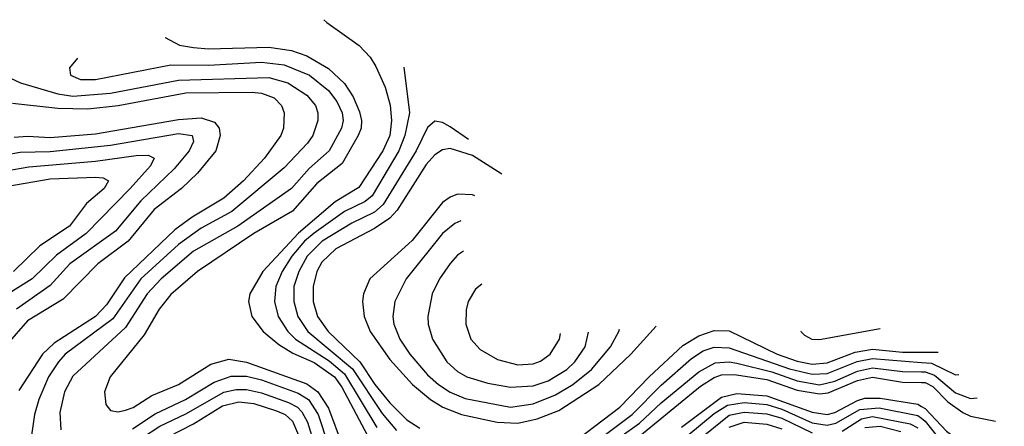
# Model space of a CAD drawing. Header units: inches. Extents: x 1173000 to 1307049, y 522583 to 678455.
# Tile 544 of 617: x 1207609 to 1210220, y 671019 to 672098. Entities that reach past the tile are written whole.
import ezdxf

# ---------------------------------------------------------------- set-up
doc = ezdxf.new("R2010")
doc.units = ezdxf.units.IN
doc.header["$MEASUREMENT"] = 0
doc.layers.add('B2607', color=7, linetype='Continuous')
doc.layers.add('B2617', color=7, linetype='Continuous')

msp = doc.modelspace()

# ---------------------------------------------------------------- linework, layer by layer
at = {"layer": 'B2607', "color": 5}
for points, elevation in [([(1208415.5, 672097.5), (1208423.2, 672090), (1208509.2, 672029.2), (1208537.9, 671997.9), (1208553.3, 671973.3), (1208578.2, 671918.2), (1208591, 671871), (1208595.2, 671830), (1208590.6, 671790), (1208571.6, 671750), (1208507.9, 671652.1), (1208445.5, 671614.5), (1208348.7, 671531.3), (1208253.7, 671430), (1208219.1, 671370), (1208215.9, 671350), (1208224.9, 671310), (1208254.7, 671270), (1208296.2, 671236.2), (1208333.1, 671213.1), (1208390, 671188.1), (1208443.4, 671150), (1208462.8, 671122.8), (1208539.6, 670979.6)], 2720), ([(1207994.5, 672050.2), (1207994.4, 672050), (1208032.9, 672030), (1208070, 672023.3), (1208110, 672020.5), (1208270, 672024.7), (1208330, 672015.6), (1208370, 672001.4), (1208427.9, 671967.9), (1208470, 671927.9), (1208492.9, 671892.9), (1208510, 671853.1), (1208515.3, 671830), (1208514, 671810), (1208506.9, 671790), (1208463.8, 671716.2), (1208396.9, 671663.1), (1208332, 671590), (1208230, 671530), (1208080.1, 671430), (1208010, 671369), (1207978.6, 671330), (1207938.8, 671261.2), (1207849.1, 671150), (1207833.9, 671110), (1207837.2, 671077.2), (1207850, 671060.9), (1207870, 671057.4), (1207890, 671061.6), (1207910, 671069), (1207959.6, 671100.4), (1208029.9, 671130), (1208116.3, 671183.7), (1208163.4, 671196.6), (1208210, 671189.5), (1208370, 671131.9), (1208399.8, 671110), (1208427.4, 671067.4), (1208464.4, 670970)], 2680), ([(1207762.1, 671995.1), (1207741.5, 671970), (1207744.1, 671950), (1207770, 671939.2), (1207810, 671938.7), (1208010, 671977.4), (1208110, 671977.2), (1208250, 671984.9), (1208310, 671978), (1208377.7, 671950), (1208427.9, 671910), (1208450, 671880.3), (1208463.7, 671850), (1208466.3, 671830), (1208462.5, 671810), (1208429.4, 671750), (1208376.9, 671703.1), (1208330, 671649.9), (1208187.5, 671550), (1208070, 671483.7), (1207984.2, 671410), (1207946.8, 671370), (1207890, 671280.8), (1207750, 671151.9), (1207727.7, 671110), (1207715.4, 671055.4), (1207717.9, 671010)], 2660), ([(1208627.9, 671971.3), (1208642.5, 671850), (1208629.8, 671790), (1208614.6, 671750), (1208543.2, 671630), (1208525.1, 671614.9), (1208470, 671588.8), (1208390, 671531.3), (1208364.5, 671510), (1208330.6, 671470), (1208305.4, 671430), (1208288.2, 671390), (1208284.6, 671350), (1208294.6, 671310), (1208319.6, 671270), (1208340.3, 671250), (1208430, 671192.8), (1208470, 671158.4), (1208555.8, 671015.8)], 2740), ([(1207584.5, 671942.5), (1207611.3, 671930), (1207710, 671901), (1207750, 671894.6), (1207850, 671902.4), (1208030, 671937.2), (1208270, 671944.6), (1208320.1, 671930), (1208370, 671897.3), (1208393, 671870), (1208399.5, 671850), (1208399.3, 671830), (1208386.2, 671790), (1208372.5, 671770), (1208310, 671704.7), (1208171.6, 671588.4), (1208090, 671544.8), (1208030, 671501.5), (1207930, 671409.7), (1207856.1, 671303.9), (1207730.1, 671210), (1207711.6, 671190), (1207685.6, 671150), (1207659.5, 671090), (1207648.8, 671050), (1207635.8, 670964.2)], 2640), ([(1207590, 671876.2), (1207710, 671862.4), (1207790, 671860.9), (1207869.8, 671870), (1208050, 671903.8), (1208225.5, 671905.5), (1208250, 671903), (1208283.8, 671890), (1208303.1, 671870), (1208310.1, 671850), (1208308.4, 671810), (1208301.6, 671790), (1208258.3, 671730), (1208202.6, 671670), (1208150, 671623.7), (1208066.3, 671573.7), (1208020.1, 671539.9), (1207886.8, 671413.2), (1207839, 671341), (1207810.1, 671310), (1207700.7, 671239.3), (1207670, 671210.6), (1207606.4, 671113.6)], 2620), ([(1207594.2, 671785.8), (1207630, 671788.6), (1207690, 671785.2), (1207810, 671794.7), (1208030, 671833), (1208090, 671837.1), (1208125.7, 671825.7), (1208137.6, 671810), (1208141, 671790), (1208129.3, 671750), (1208080.3, 671690), (1208037.8, 671650), (1207966, 671594), (1207896.3, 671510), (1207816.5, 671450), (1207724.2, 671355.8), (1207630, 671298.4), (1207570, 671229.9)], 2580), ([(1208799.4, 671779.4), (1208750, 671813.4), (1208730, 671824.5), (1208710, 671828.6), (1208690, 671811.6), (1208659.9, 671750), (1208573, 671607), (1208550, 671586.9), (1208490, 671557.8), (1208410.7, 671510), (1208370.9, 671470), (1208349, 671430), (1208336.3, 671390), (1208336.1, 671350), (1208346.8, 671310), (1208373.3, 671270), (1208491.7, 671171.7), (1208570, 671052.5), (1208607.7, 671007.7)], 2760), ([(1207490, 671725.3), (1207610, 671745.7), (1207690, 671747.7), (1207850, 671764.8), (1208030, 671795.6), (1208066.8, 671790), (1208070, 671774.8), (1208058.2, 671750), (1208018.4, 671701.6), (1207930, 671617.1), (1207863.5, 671536.5), (1207742.3, 671450), (1207690, 671392), (1207600.4, 671330)], 2560), ([(1208887.4, 671687.7), (1208810, 671737.2), (1208750, 671755.8), (1208730, 671752.6), (1208710, 671739.2), (1208686.5, 671713.5), (1208610, 671592.4), (1208590, 671570.7), (1208550, 671543.4), (1208447.3, 671490), (1208410, 671454.3), (1208397.1, 671430), (1208386.9, 671390), (1208387.1, 671350), (1208399.1, 671310), (1208426.9, 671270), (1208511.3, 671190), (1208550.4, 671130), (1208590, 671081.5), (1208635.9, 671035.9), (1208670, 671013.6)], 2780), ([(1207470, 671678.9), (1207633.2, 671706.8), (1207810, 671722.5), (1207917.5, 671737.5), (1207950, 671738.1), (1207965.3, 671730), (1207955.7, 671710), (1207901.9, 671650), (1207785.1, 671530), (1207706.8, 671473.2), (1207642.2, 671410), (1207573.4, 671366.6)], 2540), ([(1207470, 671637.4), (1207690, 671675.8), (1207810, 671679.6), (1207830, 671677.7), (1207844.2, 671670), (1207833.3, 671650), (1207785.8, 671610), (1207741.1, 671550), (1207662.2, 671497.8), (1207592.4, 671430)], 2520), ([(1208770, 671634.3), (1208750, 671627.1), (1208730, 671612.5), (1208650, 671511.5), (1208537.5, 671410), (1208520.5, 671370), (1208517.6, 671350), (1208522.1, 671310), (1208538.1, 671270), (1208590, 671196.3), (1208650.4, 671130), (1208698.4, 671090), (1208731, 671070), (1208780.1, 671050), (1208875.2, 671030), (1208930, 671027.4), (1208981.3, 671038.7), (1209038.9, 671061.1), (1209144.3, 671130), (1209229.6, 671210), (1209296.7, 671284.7)], 2820), ([(1208815.9, 671630.4), (1208810, 671632.6), (1208770, 671634.3)], 2820), ([(1208778.7, 671564.4), (1208762.9, 671557.1), (1208730.5, 671530), (1208633.6, 671410), (1208603.6, 671350), (1208598.3, 671310), (1208601.1, 671290), (1208616.9, 671250), (1208643.4, 671210), (1208690, 671155.5), (1208719.3, 671130), (1208750, 671109.5), (1208790, 671092.4), (1208910, 671069.3), (1208970, 671079), (1209030, 671102.8), (1209075.4, 671130), (1209125.5, 671170), (1209175.6, 671230), (1209197.6, 671270), (1209199.2, 671276.6)], 2840), ([(1208785.6, 671483.5), (1208770, 671473), (1208750, 671450.5), (1208722, 671410), (1208702.5, 671370), (1208691, 671310), (1208692, 671290), (1208703.7, 671250), (1208741.8, 671190), (1208770, 671164.7), (1208794.3, 671150), (1208850, 671133.7), (1208910, 671123), (1208970, 671126), (1209010, 671139.8), (1209059.4, 671170), (1209080.9, 671190), (1209108.2, 671230), (1209116.9, 671269)], 2860), ([(1208834.4, 671395.7), (1208817.7, 671382.3), (1208798.1, 671350), (1208792.4, 671327.6), (1208792.3, 671290), (1208805.5, 671250), (1208830, 671222.7), (1208876, 671196), (1208930, 671182.2), (1208970, 671184.6), (1208990, 671191.9), (1209015.8, 671210), (1209040.6, 671250), (1209042.6, 671264.8)], 2880), ([(1209090, 670985.8), (1209200.5, 671070), (1209277.6, 671150), (1209367.1, 671232.9), (1209410, 671258.8), (1209450, 671272.9), (1209490, 671271.9), (1209617, 671210), (1209670, 671191.8), (1209710, 671183.8), (1209750, 671186.9), (1209824.5, 671215.5), (1209870, 671223.7), (1209950, 671215.7), (1210000, 671215.5)], 2780), ([(1209680.6, 671271.2), (1209680.4, 671270), (1209690, 671260.9), (1209709.2, 671250), (1209730, 671249), (1209890.2, 671278.4)], 2820), ([(1209162.5, 670997.5), (1209232.6, 671050), (1209310, 671128.2), (1209390, 671199), (1209421, 671219), (1209450, 671229.2), (1209490, 671226.9), (1209650, 671171.7), (1209710, 671157), (1209750, 671158.6), (1209829.4, 671190.6), (1209870, 671198.8), (1210000, 671188.6)], 2760), ([(1209200.2, 670990), (1209252.4, 671027.6), (1209310, 671081.6), (1209410, 671163.8), (1209452.7, 671187.3), (1209490, 671189.9), (1209510, 671186.1), (1209603.1, 671163.1), (1209670, 671140), (1209730, 671129.2), (1209770, 671138.9), (1209830, 671165.2), (1209870, 671174.1), (1209950, 671164.3), (1210000, 671163.8)], 2740), ([(1207908, 671012), (1207968, 671052), (1208048.3, 671090), (1208124.3, 671135.7), (1208170, 671151.9), (1208210, 671151.8), (1208250, 671142.4), (1208347.1, 671107.1), (1208374.4, 671090), (1208400.7, 671050), (1208427.1, 670970)], 2660), ([(1209224.2, 670970), (1209414.3, 671125.7), (1209450, 671148.7), (1209470, 671155.8), (1209503.2, 671156.8), (1209590, 671143.5), (1209670, 671114.9), (1209730, 671104.9), (1209752.4, 671107.6), (1209830, 671140.3), (1209870, 671149.4), (1209950, 671136.3), (1210000, 671135.2)], 2720), ([(1207932.4, 670987.6), (1207980.9, 671019.1), (1208050, 671051.8), (1208150, 671109.9), (1208183, 671117), (1208210, 671117), (1208250, 671108), (1208322, 671082), (1208345.4, 671070), (1208357.5, 671057.5), (1208372.4, 671030), (1208390.6, 670970)], 2640), ([(1209363.5, 671016.5), (1209470, 671096.2), (1209510, 671105.7), (1209590, 671099.5), (1209710, 671056.7), (1209750, 671050.6), (1209770, 671055.7), (1209830, 671087.8), (1209850, 671093.3), (1209890, 671093.9), (1209990, 671077.3), (1210000, 671071.9)], 2680), ([(1207970, 670974.5), (1208070, 671025.2), (1208146.7, 671073.3), (1208190, 671084), (1208230, 671079.3), (1208290, 671059.9), (1208312.6, 671050), (1208332.3, 671032.3), (1208385.9, 670905.9)], 2620), ([(1209382.9, 670997.1), (1209450, 671052.8), (1209485.3, 671074.7), (1209530, 671081.8), (1209590, 671076.7), (1209630, 671064.5), (1209710, 671028.4), (1209750, 671021.6), (1209772.7, 671027.3), (1209836.7, 671063.3), (1209887.6, 671067.6), (1209990, 671047.6), (1210000, 671040.1)], 2660), ([(1209402.2, 670977.8), (1209490, 671048.3), (1209530, 671056.7), (1209590, 671051.9), (1209630, 671040.2), (1209710, 671001.2)], 2640), ([(1209790, 671005.8), (1209841.3, 671038.7), (1209870, 671045), (1209970, 671025.7), (1209990, 671014.7)], 2640), ([(1209490, 671016.8), (1209530, 671030), (1209590, 671025), (1209630, 671012.1)], 2620), ([(1209850, 671015.6), (1209890, 671019.5), (1209945.6, 671005.6)], 2620)]:
    msp.add_lwpolyline(points, dxfattribs=dict(at, elevation=elevation))
at = {"layer": 'B2617', "color": 5}
msp.add_line((1210000, 671215.5, 2780), (1210044.5, 671215.4, 2780), dxfattribs=at)
for points, elevation in [([(1210000, 671188.6), (1210026.5, 671186.5), (1210090, 671155.5), (1210098.8, 671156.3)], 2760), ([(1210000, 671163.8), (1210010, 671163.7), (1210034.8, 671154.8), (1210090, 671108.1), (1210130, 671092.7), (1210147.9, 671094.1)], 2740), ([(1210000, 671135.2), (1210010, 671135), (1210030, 671124.1), (1210070, 671084.2), (1210110, 671055.6), (1210130, 671046.1), (1210196.3, 671032.8)], 2720), ([(1210000, 671071.9), (1210010, 671066.6), (1210066.3, 671006.3), (1210090, 670988.7), (1210110, 670981), (1210150, 670981.9), (1210170, 670973.8), (1210189.6, 670949.6), (1210210, 670908), (1210250, 670853.8), (1210290, 670819.5), (1210310, 670812.8), (1210326.2, 670813.8), (1210349.9, 670830), (1210356.5, 670843.5), (1210356.8, 670848.2)], 2680), ([(1210000, 671040.1), (1210010, 671032.6), (1210043.7, 670990), (1210070, 670968.6), (1210110, 670952.7), (1210150, 670954.5), (1210164.9, 670944.9), (1210230, 670835.6), (1210266.9, 670790), (1210290, 670771.6), (1210330, 670758.8), (1210394.9, 670765.1), (1210409.9, 670770.1), (1210419.3, 670780.7), (1210422.9, 670799.7)], 2660)]:
    msp.add_lwpolyline(points, dxfattribs=dict(at, elevation=elevation))

doc.saveas('drawing.dxf')
